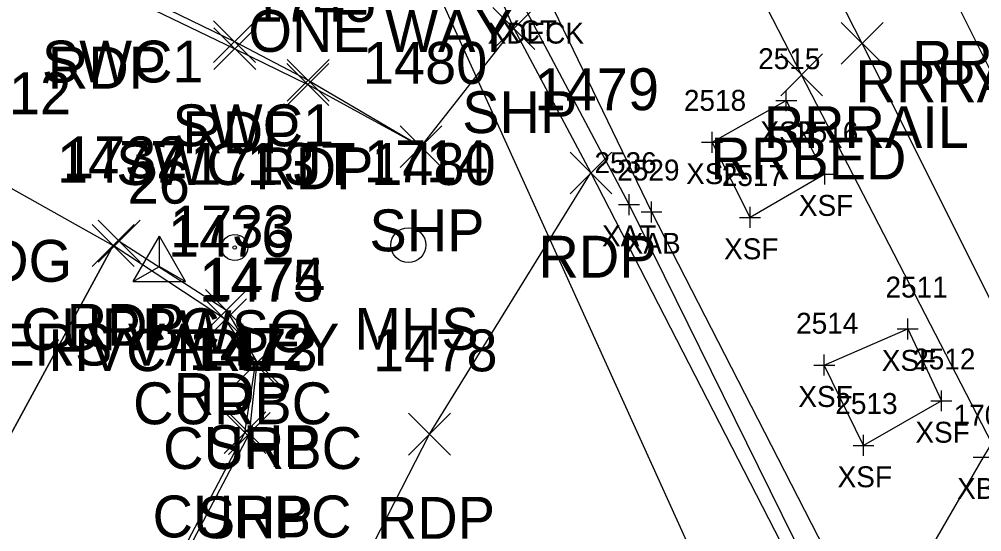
# Model space of a CAD drawing. Extents: x 1462668 to 1465147, y 550359 to 557351.
# Drawn here: x 1464642.16 to 1464688.16, y 552631.17 to 552655.65 of the extents above; entities that cross this region are included whole.
import ezdxf

# ---------------------------------------------------------------- set-up
doc = ezdxf.new("R2010")
doc.units = 0
for name, color, linetype in [('B_A', 7, 'Continuous'), ('B_I', 7, 'Continuous'), ('B_TIC', 7, 'Continuous'), ('BDEFAULT', 7, 'Continuous'), ('BELB', 7, 'Continuous'), ('BSUBM', 7, 'Continuous'), ('C_A', 7, 'Continuous'), ('C_I', 7, 'Continuous'), ('CPSM', 7, 'Continuous'), ('L_A', 7, 'Continuous'), ('L_C', 7, 'Continuous'), ('L_I', 7, 'Continuous'), ('LBC', 7, 'Continuous'), ('Level 6', 7, 'Continuous'), ('P_A', 7, 'Continuous'), ('P_I', 7, 'Continuous'), ('P_TIC', 7, 'Continuous'), ('PET', 7, 'Continuous'), ('PSP', 7, 'Continuous'), ('R_A', 7, 'Continuous'), ('R_I', 7, 'Continuous'), ('R_TIC', 7, 'Continuous'), ('RC', 7, 'Continuous'), ('RR', 7, 'Continuous'), ('RRB', 7, 'Continuous'), ('RSW', 7, 'Continuous'), ('S_C', 7, 'Continuous'), ('U_A', 7, 'Continuous'), ('U_I', 7, 'Continuous'), ('USMH', 7, 'Continuous'), ('UUU', 7, 'Continuous'), ('UWV', 7, 'Continuous')]:
    doc.layers.add(name, color=color, linetype=linetype)

msp = doc.modelspace()

# ---------------------------------------------------------------- linework, layer by layer
at = {"layer": 'B_TIC'}
for p, q in [((1464678.827, 552651.765), (1464678.902, 552651.765)), ((1464675.278, 552649.773), (1464675.354, 552649.773)), ((1464680.666, 552648.256), (1464680.742, 552648.256)), ((1464671.314, 552646.797), (1464671.389, 552646.797)), ((1464672.382, 552646.445), (1464672.457, 552646.445)), ((1464677.091, 552646.183), (1464677.167, 552646.183)), ((1464684.63, 552640.853), (1464684.705, 552640.853)), ((1464680.641, 552639.127), (1464680.717, 552639.127)), ((1464686.237, 552637.42), (1464686.313, 552637.42)), ((1464682.517, 552635.293), (1464682.592, 552635.293))]:
    msp.add_line(p, q, dxfattribs=at)
for points in [[(1464678.823, 552651.265), (1464678.823, 552652.265)], [(1464678.323, 552651.765), (1464679.323, 552651.765)], [(1464675.275, 552649.273), (1464675.275, 552650.273)], [(1464674.775, 552649.773), (1464675.775, 552649.773)], [(1464680.663, 552647.756), (1464680.663, 552648.756)], [(1464680.163, 552648.256), (1464681.163, 552648.256)], [(1464671.31, 552646.297), (1464671.31, 552647.297)], [(1464672.378, 552645.945), (1464672.378, 552646.945)], [(1464670.81, 552646.797), (1464671.81, 552646.797)], [(1464671.878, 552646.445), (1464672.878, 552646.445)], [(1464677.088, 552645.683), (1464677.088, 552646.683)], [(1464676.588, 552646.183), (1464677.588, 552646.183)], [(1464684.626, 552640.353), (1464684.626, 552641.353)], [(1464684.126, 552640.853), (1464685.126, 552640.853)], [(1464680.638, 552638.627), (1464680.638, 552639.627)], [(1464680.138, 552639.127), (1464681.138, 552639.127)], [(1464686.234, 552636.92), (1464686.234, 552637.92)], [(1464685.734, 552637.42), (1464686.734, 552637.42)], [(1464682.513, 552634.793), (1464682.513, 552635.793)], [(1464682.013, 552635.293), (1464683.013, 552635.293)], [(1464687.749, 552634.737), (1464688.749, 552634.737)]]:
    msp.add_lwpolyline(points, dxfattribs=at)
at = {"layer": 'BDEFAULT'}
for points in [[(1464678.823, 552651.765), (1464680.663, 552648.256), (1464677.088, 552646.183), (1464675.275, 552649.773)], [(1464675.275, 552649.773), (1464678.823, 552651.765)], [(1464684.626, 552640.853), (1464686.234, 552637.42), (1464682.513, 552635.293), (1464680.638, 552639.127)], [(1464680.638, 552639.127), (1464684.626, 552640.853)]]:
    msp.add_lwpolyline(points, dxfattribs=at)
at = {"layer": 'BELB'}
msp.add_lwpolyline([(1464682.488, 552624.75), (1464688.249, 552634.737), (1464697.734, 552650.329)], dxfattribs=at)
at = {"layer": 'BSUBM'}
for points in [[(1464661.544, 552669.212), (1464665.107, 552661.479), (1464672.378, 552646.445), (1464683.181, 552625.403), (1464693.616, 552603.245), (1464698.813, 552592.62)], [(1464700.201, 552585.846), (1464701.285, 552586.486), (1464698.133, 552592.673), (1464692.147, 552604.817), (1464681.998, 552625.13), (1464671.31, 552646.797), (1464664.389, 552659.873), (1464660.025, 552668.91)]]:
    msp.add_lwpolyline(points, dxfattribs=at)
at = {"layer": 'CPSM'}
for p, q in [((1464647.607, 552643.12), (1464648.857, 552645.286)), ((1464650.107, 552643.12), (1464648.857, 552645.286)), ((1464648.858, 552643.842), (1464648.857, 552645.286)), ((1464647.607, 552643.12), (1464648.858, 552643.842)), ((1464648.858, 552643.842), (1464648.858, 552643.842)), ((1464648.858, 552643.842), (1464650.107, 552643.12)), ((1464647.607, 552643.12), (1464650.107, 552643.12))]:
    msp.add_line(p, q, dxfattribs=at)
at = {"layer": 'LBC'}
for points in [[(1464640.813, 552648.108), (1464646.653, 552644.839)], [(1464637.245, 552627.541), (1464646.653, 552644.839)]]:
    msp.add_lwpolyline(points, dxfattribs=at)
at = {"layer": 'Level 6'}
msp.add_lwpolyline([(1464615.125, 552732.186), (1464637.452, 552714.014), (1464631.192, 552706.177), (1464643.539, 552696.027), (1464636.434, 552687.053), (1464632.118, 552681.74), (1464624.39, 552672.583), (1464605.178, 552688.357), (1464575.941, 552712.114), (1464565.634, 552720.492), (1464568.423, 552703.107), (1464566.906, 552691.193), (1464568.156, 552687.492), (1464591.148, 552675.073), (1464613.638, 552663.063), (1464640.813, 552648.108), (1464646.653, 552644.839), (1464637.245, 552627.541)], dxfattribs=at)
at = {"layer": 'P_TIC'}
for points in [[(1464664.799, 552654.21), (1464666.799, 552656.21)], [(1464666.799, 552654.21), (1464664.799, 552656.21)], [(1464651.465, 552653.244), (1464653.465, 552655.244)], [(1464653.465, 552653.244), (1464651.465, 552655.244)], [(1464654.954, 552651.528), (1464656.954, 552653.528)], [(1464656.954, 552651.528), (1464654.954, 552653.528)], [(1464660.363, 552648.565), (1464662.363, 552650.565)], [(1464662.363, 552648.565), (1464660.363, 552650.565)], [(1464668.488, 552647.306), (1464670.488, 552649.306)], [(1464670.488, 552647.306), (1464668.488, 552649.306)], [(1464645.939, 552644.051), (1464647.939, 552646.051)], [(1464647.939, 552644.051), (1464645.939, 552646.051)], [(1464651.058, 552640.747), (1464653.058, 552642.747)], [(1464653.058, 552640.747), (1464651.058, 552642.747)], [(1464652.539, 552638.257), (1464654.539, 552640.257)], [(1464654.539, 552638.257), (1464652.539, 552640.257)], [(1464652.16, 552634.856), (1464654.16, 552636.856)], [(1464654.16, 552634.856), (1464652.16, 552636.856)], [(1464660.765, 552634.83), (1464662.765, 552636.83)], [(1464662.765, 552634.83), (1464660.765, 552636.83)]]:
    msp.add_lwpolyline(points, dxfattribs=at)
at = {"layer": 'PET'}
for points in [[(1464624.373, 552672.212), (1464646.04, 552657.334), (1464652.465, 552654.244), (1464655.954, 552652.528)], [(1464655.954, 552652.528), (1464661.363, 552649.565)], [(1464572.057, 552448.49), (1464578.391, 552461.448), (1464597.777, 552501.888), (1464609.96, 552527.834), (1464625.745, 552562.93), (1464638.05, 552589.571), (1464661.765, 552635.83), (1464669.488, 552648.306)], [(1464669.488, 552648.306), (1464682.067, 552623.831)], [(1464646.939, 552645.051), (1464652.058, 552641.747)], [(1464652.058, 552641.747), (1464653.539, 552639.257)]]:
    msp.add_lwpolyline(points, dxfattribs=at)
at = {"layer": 'PSP'}
for points in [[(1464661.363, 552649.565), (1464665.799, 552655.21)], [(1464665.799, 552655.21), (1464669.488, 552648.306)], [(1464566.349, 552450.844), (1464572.204, 552463.839), (1464577.981, 552476.641), (1464591.937, 552507.348), (1464602.33, 552530.894), (1464618.432, 552566.275), (1464630.936, 552593.717), (1464653.16, 552635.856), (1464653.539, 552639.257)]]:
    msp.add_lwpolyline(points, dxfattribs=at)
at = {"layer": 'R_TIC'}
for points in [[(1464651.445, 552653.581), (1464653.445, 552655.581)], [(1464653.445, 552653.581), (1464651.445, 552655.581)], [(1464681.453, 552653.497), (1464683.453, 552655.497)], [(1464683.453, 552653.497), (1464681.453, 552655.497)], [(1464678.554, 552651.995), (1464680.554, 552653.995)], [(1464680.554, 552651.995), (1464678.554, 552653.995)], [(1464654.968, 552651.732), (1464656.968, 552653.732)], [(1464656.968, 552651.732), (1464654.968, 552653.732)], [(1464645.653, 552643.839), (1464647.653, 552645.839)], [(1464647.653, 552643.839), (1464645.653, 552645.839)], [(1464651.019, 552640.301), (1464653.019, 552642.301)], [(1464653.019, 552640.301), (1464651.019, 552642.301)], [(1464652.453, 552638.165), (1464654.453, 552640.165)], [(1464654.453, 552638.165), (1464652.453, 552640.165)], [(1464651.949, 552634.897), (1464653.949, 552636.897)], [(1464653.949, 552634.897), (1464651.949, 552636.897)]]:
    msp.add_lwpolyline(points, dxfattribs=at)
at = {"layer": 'RC'}
msp.add_lwpolyline([(1464566.263, 552450.941), (1464572.133, 552463.791), (1464576.159, 552473.046), (1464577.831, 552476.683), (1464591.724, 552507.478), (1464602.034, 552530.955), (1464618.293, 552566.346), (1464630.793, 552593.891), (1464652.949, 552635.897), (1464653.453, 552639.165), (1464652.019, 552641.301), (1464646.653, 552644.839)], dxfattribs=at)
at = {"layer": 'RR'}
for points in [[(1464849.389, 552249.534), (1464842.819, 552270.793), (1464835.11, 552294.838), (1464826.262, 552322.52), (1464813.909, 552358.251), (1464808.668, 552373.872), (1464804.992, 552384.746), (1464790.19, 552425.007), (1464777.181, 552458.665), (1464762.364, 552494.605), (1464744.909, 552535.145), (1464735.628, 552555.847), (1464721.293, 552586.6), (1464702.021, 552626.346), (1464686.842, 552656.687), (1464671.35, 552687.141), (1464662.335, 552704.74), (1464642.534, 552744.081), (1464629.159, 552771.135), (1464613.477, 552803.16), (1464601.343, 552828.316)], [(1464844.813, 552247.755), (1464838.177, 552269.149), (1464830.386, 552293.617), (1464821.392, 552321.548), (1464809.517, 552356.645), (1464804.149, 552372.473), (1464800.295, 552383.078), (1464785.596, 552423.206), (1464772.719, 552456.472), (1464757.811, 552492.705), (1464740.233, 552533.386), (1464731.218, 552553.662), (1464716.736, 552584.611), (1464697.665, 552624.112), (1464682.453, 552654.497), (1464666.878, 552684.945), (1464657.727, 552702.874), (1464638.134, 552741.98), (1464624.708, 552768.998), (1464609.228, 552800.971), (1464596.703, 552826.136)]]:
    msp.add_lwpolyline(points, dxfattribs=at)
at = {"layer": 'RRB'}
msp.add_lwpolyline([(1464842.442, 552246.931), (1464836.486, 552268.553), (1464828.066, 552292.901), (1464819.091, 552320.895), (1464807.286, 552355.87), (1464801.457, 552371.532), (1464797.599, 552381.724), (1464783.012, 552422.471), (1464769.406, 552454.584), (1464755.315, 552491.81), (1464738.611, 552532.376), (1464729.391, 552552.755), (1464715, 552583.837), (1464695.071, 552622.976), (1464679.554, 552652.995), (1464663.948, 552683.282), (1464654.855, 552701.899), (1464635.344, 552740.456), (1464622.383, 552767.72), (1464607.066, 552799.752), (1464594.744, 552825)], dxfattribs=at)
at = {"layer": 'RSW'}
for points in [[(1464624.708, 552672.62), (1464646.202, 552657.628), (1464652.445, 552654.581), (1464655.968, 552652.732)], [(1464661.93, 552664.028), (1464665.799, 552655.21)], [(1464655.968, 552652.732), (1464661.363, 552649.565)]]:
    msp.add_lwpolyline(points, dxfattribs=at)
at = {"layer": 'USMH'}
for p, q in [((1464660.758, 552644.86), (1464660.758, 552644.86)), ((1464661.591, 552644.86), (1464661.591, 552644.86))]:
    msp.add_line(p, q, dxfattribs=at)
msp.add_circle((1464660.758, 552644.86), 0.833, dxfattribs=at)
at = {"layer": 'UUU'}
msp.add_lwpolyline([(1464678.157, 552701.624), (1464658.996, 552663.944), (1464742.881, 552478.871)], dxfattribs=at)
at = {"layer": 'UWV'}
for radius in [0.625, 0.0833]:
    msp.add_circle((1464652.458, 552644.745), radius, dxfattribs=at)

# ---------------------------------------------------------------- texts
at = {"layer": 'B_A'}
for s, p in [('XDECK', (1464664.546, 552654.487)), ('XCT', (1464665.189, 552654.596)), ('XSF', (1464677.583, 552649.765)), ('XSF', (1464674.034, 552647.773)), ('XSF', (1464679.423, 552646.256)), ('XAT', (1464670.015, 552644.797)), ('XAB', (1464671.099, 552644.445)), ('XSF', (1464675.848, 552644.183)), ('XSF', (1464683.386, 552638.853)), ('XSF', (1464679.397, 552637.127)), ('XSF', (1464684.993, 552635.42)), ('XSF', (1464681.273, 552633.293)), ('XBC', (1464686.986, 552632.737))]:
    msp.add_text(s, height=1, dxfattribs=at).set_placement(p)
at = {"layer": 'B_I'}
for s, p in [('2515', (1464677.477, 552653.265)), ('2518', (1464673.928, 552651.273)), ('2516', (1464679.289, 552649.756)), ('2536', (1464669.653, 552648.297)), ('2529', (1464670.744, 552647.945)), ('2517', (1464675.741, 552647.683)), ('2511', (1464683.563, 552642.353)), ('2514', (1464679.291, 552640.627)), ('2512', (1464684.887, 552638.92)), ('2513', (1464681.167, 552636.793)), ('1700', (1464686.82, 552636.237))]:
    msp.add_text(s, height=1, dxfattribs=at).set_placement(p)
at = {"layer": 'C_A'}
msp.add_text('HVCTRL', height=2, dxfattribs=at).set_placement((1464643.551, 552638.842))
at = {"layer": 'C_I'}
msp.add_text('26', height=2, dxfattribs=at).set_placement((1464647.338, 552646.842))
at = {"layer": 'L_A'}
msp.add_text('BLDG', height=2, dxfattribs=at).set_placement((1464637.403, 552643.108))
at = {"layer": 'L_C'}
msp.add_text('EDGE OF PRINTERS VALLEY', height=2, dxfattribs=at).set_placement((1464620.309, 552639.108))
at = {"layer": 'L_I'}
msp.add_text('1712', height=2, dxfattribs=at).set_placement((1464638.687, 552651.108))
at = {"layer": 'P_A'}
for s, p in [('RDP', (1464643.528, 552652.334)), ('SHP', (1464663.334, 552650.21)), ('RDP', (1464649.953, 552649.244)), ('RDP', (1464653.443, 552647.528)), ('SHP', (1464658.898, 552644.565)), ('RDP', (1464666.977, 552643.306)), ('RDP', (1464644.427, 552640.051)), ('RDP', (1464649.546, 552636.747)), ('SHP', (1464651.074, 552634.257)), ('SHP', (1464650.696, 552630.856)), ('RDP', (1464659.253, 552630.83))]:
    msp.add_text(s, height=2, dxfattribs=at).set_placement(p)
at = {"layer": 'P_I'}
for s, p in [('1745', (1464653.261, 552655.528)), ('1480', (1464658.583, 552652.565)), ('1479', (1464666.788, 552651.306)), ('1732', (1464644.246, 552648.051)), ('1733', (1464649.365, 552644.747)), ('1474', (1464650.846, 552642.257)), ('1473', (1464650.467, 552638.856)), ('1478', (1464659.072, 552638.83))]:
    msp.add_text(s, height=2, dxfattribs=at).set_placement(p)
at = {"layer": 'R_A'}
for s, p in [('SWC1', (1464643.242, 552652.628)), ('RRBED', (1464684.836, 552652.618)), ('RRRAIL', (1464682.133, 552651.687)), ('SWC1', (1464649.484, 552649.581)), ('RRRAIL', (1464677.745, 552649.497)), ('SWC1 JT 1480', (1464646.795, 552647.732)), ('RRBED', (1464675.2, 552647.995)), ('CURBC', (1464642.236, 552639.839)), ('CURBC', (1464647.602, 552636.301)), ('CURBC', (1464649.036, 552634.165)), ('CURBC', (1464648.532, 552630.897))]:
    msp.add_text(s, height=2, dxfattribs=at).set_placement(p)
at = {"layer": 'R_I'}
for s, p in [('1477', (1464643.96, 552647.839)), ('1476', (1464649.271, 552644.301)), ('1475', (1464650.76, 552642.165)), ('1472', (1464650.256, 552638.897))]:
    msp.add_text(s, height=2, dxfattribs=at).set_placement(p)
at = {"layer": 'S_C'}
msp.add_text('ONE WAY', height=2, dxfattribs=at).set_placement((1464653.115, 552654.091))
at = {"layer": 'U_A'}
for s, p in [('MHS', (1464658.175, 552639.86)), ('WSO', (1464649.789, 552639.745))]:
    msp.add_text(s, height=2, dxfattribs=at).set_placement(p)
at = {"layer": 'U_I'}
for s, p in [('1713', (1464650.332, 552647.745)), ('1714', (1464658.632, 552647.86))]:
    msp.add_text(s, height=2, dxfattribs=at).set_placement(p)

doc.saveas('drawing.dxf')
